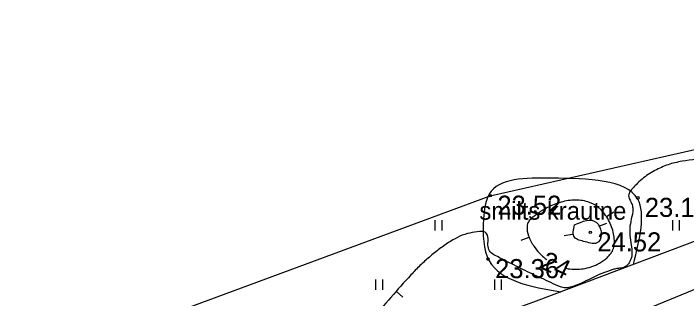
# Model space of a CAD drawing. Extents: x 521824 to 524158, y 294774 to 296228.
# Drawn here: x 521905.63 to 521945.31, y 295973.48 to 295990.28 of the extents above; entities that cross this region are included whole.
import ezdxf

# ---------------------------------------------------------------- set-up
doc = ezdxf.new("R2010")
doc.units = 0
for name, color, linetype in [('CELI_CMAL_####_####_#', 7, 'Continuous'), ('RAMI_UZMR_####_####_#', 7, 'Continuous'), ('RELJ_AATZ_####_TKST_#', 7, 'Continuous'), ('RELJ_ELEM_####_####_#', 7, 'Continuous'), ('RELJ_HORZ_####_TKST_#', 7, 'Continuous'), ('RELJ_HORZ_PAMT_####_#', 7, 'Continuous'), ('RELJ_HORZ_RESN_####_#', 7, 'Continuous'), ('TERT_ELEM_####_####_#', 7, 'Continuous'), ('TERT_IZMT_####_TKST_#', 7, 'Continuous'), ('TERT_KONT_####_####_#', 7, 'Continuous')]:
    doc.layers.add(name, color=color, linetype=linetype)

msp = doc.modelspace()

# ---------------------------------------------------------------- linework, layer by layer
at = {"layer": 'CELI_CMAL_####_####_#'}
for points in [[(522016.9257339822, 296038.30610503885), (522019.291, 296036.109), (522026.14400000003, 296024.408), (522024.61100000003, 296016.559), (522016.21, 296007.977), (522009.446, 296002.95800000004), (521998.646, 295996.811), (521986.57700000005, 295992.07800000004), (521974.364, 295987.793), (521962.15, 295983.065), (521949.049, 295978.08900000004), (521936.439, 295973.322), (521922.423, 295968.209), (521916.609, 295966.986)], [(521919.30743881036, 295961.0989908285), (521923.43600000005, 295965.418), (521936.98000000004, 295970.41), (521950.34400000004, 295975.897), (521962.84, 295980.846), (521975.098, 295985.044), (521987.47500000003, 295988.865), (521999.923, 295994.38200000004), (522010.781, 296000.81700000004), (522017.82200000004, 296005.998), (522028.51200000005, 296014.09400000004), (522032.70800000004, 296013.095), (522037.117, 296005.565), (522042.629, 295993.24600000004), (522047.85400000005, 295977.085), (522048.272, 295975.108), (522050.60000000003, 295963.95), (522058.01700000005, 295953.02900000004), (522071.01700000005, 295938.8400000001), (522077.076, 295928.039), (522079.60400000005, 295917.159), (522079.60400000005, 295917.159)]]:
    msp.add_lwpolyline(points, dxfattribs=at)
at = {"layer": 'RAMI_UZMR_####_####_#'}
msp.add_lwpolyline([(521884.951, 295833.479), (521880.617, 295845.24800000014), (521870.086, 295867.104), (521860.21, 295884.10700000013), (521842.62000000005, 295911.756), (521831.61000000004, 295926.961), (521828.3115438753, 295927.86508593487), (521830.005, 295934.14), (521828.66000000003, 295939.141), (521854.064, 295946.907), (521876.684, 295957.669), (521889.204, 295963.0790000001), (521933.742, 295979.544), (521953.527, 295984.00700000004), (521972.358, 295990.342), (521984.5, 295996.619), (522023.72900000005, 296021.723)], dxfattribs=at)
at = {"layer": 'RELJ_ELEM_####_####_#'}
for centre in [(521933.742, 295979.544), (521942.433, 295979.418), (521939.635, 295977.384), (521933.609, 295975.809)]:
    msp.add_circle(centre, 0.075, dxfattribs=at)
at = {"layer": 'RELJ_HORZ_PAMT_####_#'}
for p, q in [((521940.5870042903, 295977.91048123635), (521940.11863493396, 295977.735466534)), ((521938.1014238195, 295977.1950103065), (521938.5940216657, 295977.28072706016)), ((521928.58190324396, 295973.57080459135), (521928.2059964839, 295973.90049248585))]:
    msp.add_line(p, q, dxfattribs=at)
for points in [[(521957.89800000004, 295989.477), (521957.89800000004, 295985.477), (521957.84180907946, 295985.18989374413), (521957.7736433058, 295985.05548081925), (521957.68060654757, 295984.9307023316), (521957.43171962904, 295984.7020111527), (521957.15882008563, 295984.52166947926), (521956.5282314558, 295984.15568776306), (521956.23325846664, 295983.9593993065), (521955.98443150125, 295983.73854350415), (521955.5951323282, 295983.30503863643), (521954.4990501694, 295982.2659081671), (521953.9000127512, 295981.8290667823), (521953.58869944, 295981.63278192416), (521953.4273068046, 295981.55205714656), (521953.261808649, 295981.49133631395), (521952.9247390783, 295981.4942872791), (521952.5881178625, 295981.6148121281), (521952.43142146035, 295981.6950085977), (521952.2832126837, 295981.7952588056), (521952.13387743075, 295981.8901667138), (521951.9738015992, 295981.95433628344), (521951.5320077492, 295981.9976152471), (521951.0890783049, 295982.02196159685), (521950.20138948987, 295982.0230046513), (521949.31388886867, 295981.9757618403), (521948.4297301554, 295981.8985295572), (521947.58159619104, 295981.80899377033), (521946.72855432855, 295981.75093814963), (521945.04186548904, 295981.56773140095), (521944.22187131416, 295981.36786318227), (521943.82583566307, 295981.2124339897), (521943.43790079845, 295981.02583729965), (521943.04682624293, 295980.79322105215), (521942.6882641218, 295980.5194224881), (521942.33026392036, 295980.1896801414), (521942.15593481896, 295980.0034667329), (521942.0699963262, 295979.90474840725), (521941.98489741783, 295979.802183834), (521941.8973390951, 295979.5403920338), (521941.9767456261, 295979.27833875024), (521942.10044054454, 295979.0162302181), (521942.1457473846, 295978.75427267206), (521942.0541061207, 295978.1731341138), (521941.96246407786, 295977.59199555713), (521941.9800521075, 295977.0562817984), (521942.06835309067, 295976.5109489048), (521941.9931473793, 295975.7199540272), (521941.92519739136, 295975.5954007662), (521941.83493350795, 295975.4737851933), (521941.6411978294, 295975.3304389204), (521941.4212241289, 295975.2734495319), (521941.19239571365, 295975.24656276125), (521940.9720958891, 295975.1935243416), (521939.6796668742, 295974.66988607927), (521938.4426203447, 295974.14671364), (521938.1632042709, 295974.10962596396), (521937.8734039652, 295974.17252032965), (521937.30491161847, 295974.4225422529), (521936.20891316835, 295974.93412985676), (521935.1268255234, 295975.46102488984), (521934.4510999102, 295975.79692421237), (521934.1180021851, 295975.97671938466), (521933.7877545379, 295976.17560188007), (521933.6262597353, 295976.4444425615), (521933.6065820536, 295976.8357411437), (521933.5769056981, 295977.2079913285), (521933.38541487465, 295977.4196868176), (521933.1042635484, 295977.42585428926), (521932.5375815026, 295977.34488025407), (521931.3898309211, 295976.85134803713), (521930.7536300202, 295976.4030660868), (521930.15277944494, 295975.9288531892), (521929.58845498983, 295975.42084099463), (521929.0618324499, 295974.8711611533), (521926.7382159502, 295972.2015045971), (521925.595942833, 295970.84613528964), (521924.4762354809, 295969.60401068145), (521924.2921367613, 295969.3744579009), (521924.11865014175, 295969.13546472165), (521923.7380986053, 295968.68874452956), (521923.7380985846, 295968.6887445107)], [(521938.6956664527, 295977.8184268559), (521938.7039949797, 295977.0934332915), (521939.34112729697, 295976.82676899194), (521940.1016356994, 295976.8082098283), (521940.1255301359, 295976.8290085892), (521939.99491666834, 295977.9684255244), (521938.6956664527, 295977.8184268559)]]:
    msp.add_spline(points, degree=3, dxfattribs=at)
at = {"layer": 'RELJ_HORZ_RESN_####_#'}
for p, q in [((521941.0193574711, 295978.563403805), (521940.5993378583, 295978.2921409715)), ((521935.55795194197, 295976.9146312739), (521936.0235748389, 295977.09682709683))]:
    msp.add_line(p, q, dxfattribs=at)
for points in [[(521938.1848551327, 295975.2641886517), (521938.3216608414, 295975.24016609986), (521938.76762893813, 295975.2070815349), (521939.2222288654, 295975.2421396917), (521939.6776717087, 295975.3511148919), (521939.9032751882, 295975.4351258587), (521940.0151214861, 295975.484827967), (521940.1261685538, 295975.539781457), (521940.36307423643, 295975.6813880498), (521940.5750181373, 295975.84475804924), (521940.75475633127, 295976.02362049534), (521940.8302845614, 295976.116901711), (521940.8640673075, 295976.16416187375), (521940.89504489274, 295976.21170442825), (521940.93517900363, 295976.28365086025), (521940.96933770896, 295976.3599895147), (521941.0202588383, 295976.52449113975), (521941.0562255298, 295976.8913251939), (521940.89433308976, 295977.70058483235), (521940.47719945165, 295978.46638234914), (521940.1941146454, 295978.77888875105), (521940.03765230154, 295978.9080774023), (521939.95615483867, 295978.96472228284), (521939.9146474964, 295978.99090944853), (521939.87265649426, 295979.0156167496), (521939.7797731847, 295979.06497915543), (521939.6849080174, 295979.10895882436), (521939.48982872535, 295979.1812934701), (521939.0824506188, 295979.26712862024), (521938.23222678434, 295979.2327793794), (521937.39835177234, 295978.9795793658), (521937.0114096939, 295978.7918510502), (521936.8296138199, 295978.6863694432), (521936.65719236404, 295978.5745389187), (521936.563, 295978.51)], [(521936.563, 295978.51), (521936.1554124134, 295978.19431307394), (521936.1038832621, 295978.1499632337), (521936.0588092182, 295978.1019806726), (521935.9872452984, 295977.9959886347), (521935.91298605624, 295977.74999562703), (521935.9961973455, 295977.17076372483), (521936.30505859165, 295976.56813700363), (521936.62463846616, 295976.167900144), (521936.681812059, 295976.1093168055), (521936.7395821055, 295976.0536350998), (521937.064753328, 295975.7805899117)]]:
    msp.add_spline(points, degree=3, dxfattribs=at)
at = {"layer": 'TERT_ELEM_####_####_#'}
for p, q in [((521930.5, 295977.5), (521930.5, 295978.10000000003)), ((521930.9, 295977.5), (521930.9, 295978.10000000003)), ((521944.5, 295977.5), (521944.5, 295978.10000000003)), ((521944.9, 295977.5), (521944.9, 295978.10000000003)), ((521927, 295974), (521927, 295974.60000000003)), ((521927.4, 295974), (521927.4, 295974.60000000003)), ((521934, 295974), (521934, 295974.60000000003)), ((521934.4, 295974), (521934.4, 295974.60000000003))]:
    msp.add_line(p, q, dxfattribs=at)
at = {"layer": 'TERT_KONT_####_####_#'}
msp.add_spline([(521942.176377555, 295975.49091981), (521942.4289754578, 295979.34346112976), (521937.3611050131, 295980.5721714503), (521933.68037835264, 295979.633758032), (521933.3456106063, 295978.1728860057), (521933.68037835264, 295975.7035845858), (521937.9002080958, 295973.87438532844)], degree=3, dxfattribs=at)

# ---------------------------------------------------------------- texts
at = {"layer": 'RELJ_AATZ_####_TKST_#'}
for s, p in [(' 23.52', (521933.742, 295978.419)), (' 23.18', (521942.433, 295978.293)), (' 24.52', (521939.635, 295976.259)), (' 23.36', (521933.609, 295974.684))]:
    msp.add_text(s, height=1.125, dxfattribs=at).set_placement(p)
at = {"layer": 'RELJ_HORZ_####_TKST_#'}
msp.add_text('24', height=1.125, rotation=334.9076815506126, dxfattribs=at).set_placement((521936.6096713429, 295975.30009618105))
at = {"layer": 'TERT_IZMT_####_TKST_#'}
msp.add_text('smilts krautne', height=1.0499999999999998, dxfattribs=at).set_placement((521933.1013023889, 295978.1281059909))

doc.saveas('drawing.dxf')
